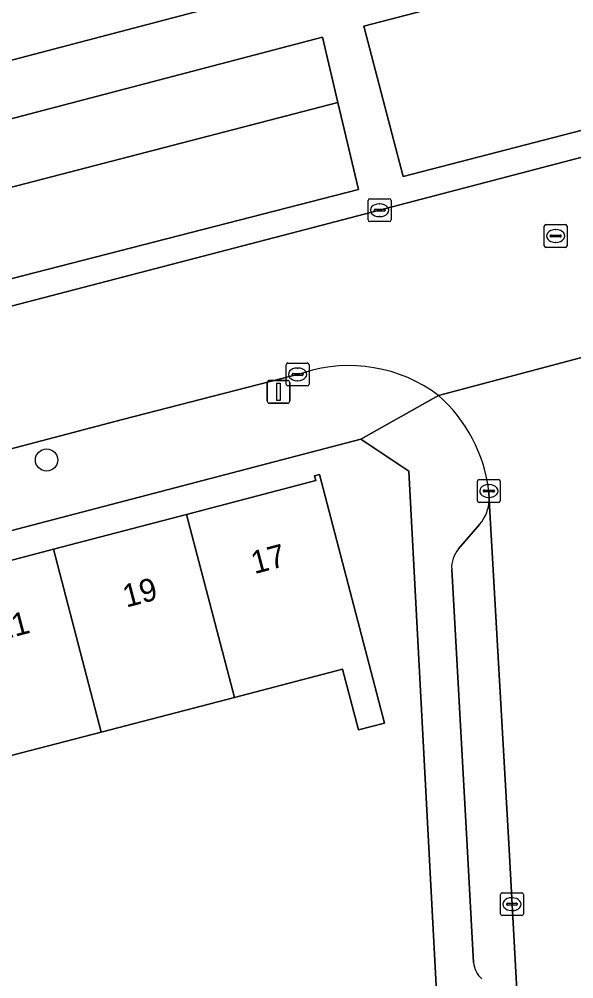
# Model space of a CAD drawing. Extents: x 158086 to 159499, y 382904 to 383981.
# Drawn here: x 158859.57 to 158883.84, y 383617.21 to 383659.22 of the extents above; entities that cross this region are included whole.
import ezdxf

# ---------------------------------------------------------------- set-up
doc = ezdxf.new("R2010")
doc.units = 0
for name, color, linetype in [('IMGEO_Boom', 7, 'Continuous'), ('IMGEO_Erf', 7, 'Continuous'), ('IMGEO_Groenvoorziening', 7, 'Continuous'), ('IMGEO_Kolk', 7, 'Continuous'), ('IMGEO_Lichtmast', 7, 'Continuous'), ('IMGEO_Pand', 7, 'Continuous'), ('IMGEO_Pand_nummerreeks', 7, 'Continuous'), ('IMGEO_Parkeervlak_open', 7, 'Continuous'), ('IMGEO_Rijbaan_lokaal_open', 7, 'Continuous'), ('IMGEO_Rioolput', 7, 'Continuous'), ('IMGEO_Voetpad_open', 7, 'Continuous')]:
    doc.layers.add(name, color=color, linetype=linetype)

msp = doc.modelspace()

# ---------------------------------------------------------------- linework, layer by layer
at = {"layer": 'IMGEO_Boom'}
msp.add_circle((158860.767, 383639.92), 0.489, dxfattribs=at)
at = {"layer": 'IMGEO_Erf'}
for points in [[(158818.256, 383646.666), (158874.192, 383661.362), (158872.877, 383663.294), (158875.415, 383665.022), (158876.915, 383662.82), (158875.137, 383661.61), (158906.649, 383669.889), (158906.559, 383671.6), (158853.135, 383750)], [(158876.622, 383639.431), (158874.52, 383640.834), (158819.529, 383626.449)], [(158855.537, 383634.564), (158861.064, 383636.01), (158866.894, 383637.536), (158872.552, 383639.016), (158872.497, 383639.229), (158872.709, 383639.284), (158875.556, 383628.4), (158874.415, 383628.102), (158873.719, 383630.763), (158868.988, 383629.53), (158863.157, 383628.011), (158857.629, 383626.57)], [(158859.155, 383612.945), (158861.66, 383613.083), (158861.829, 383610.01), (158864.56, 383610.255), (158864.518, 383613.244), (158867.445, 383613.285), (158867.487, 383610.296), (158870.489, 383610.73), (158870.299, 383614.304), (158876.321, 383614.623), (158876.51, 383611.049), (158878.123, 383611.135), (158876.622, 383639.431)]]:
    msp.add_lwpolyline(points, dxfattribs=at)
at = {"layer": 'IMGEO_Groenvoorziening'}
for points in [[(158907.662, 383660.442), (158906.924, 383667.328), (158886.113, 383661.902), (158874.654, 383658.915), (158875.415, 383656.013), (158876.379, 383652.334)], [(158873.516, 383655.579), (158872.843, 383658.435), (158850.742, 383652.643), (158851.463, 383649.852)], [(158851.463, 383649.852), (158852.43, 383646.109), (158874.415, 383651.766), (158873.516, 383655.579)]]:
    msp.add_lwpolyline(points, close=True, dxfattribs=at)
at = {"layer": 'IMGEO_Kolk'}
for p, q in [((158874.916, 383651.356), (158875.768, 383651.356)), ((158874.841, 383650.43), (158874.841, 383651.282)), ((158875.143, 383650.899), (158875.541, 383650.899)), ((158875.329, 383651.136), (158875.354, 383651.136)), ((158875.842, 383651.282), (158875.842, 383650.43)), ((158875.1, 383650.85), (158875.1, 383650.862)), ((158875.538, 383650.813), (158875.14, 383650.813)), ((158875.352, 383650.576), (158875.327, 383650.576)), ((158875.584, 383650.862), (158875.584, 383650.85)), ((158875.768, 383650.356), (158874.916, 383650.356)), ((158871.327, 383644.167), (158872.179, 383644.167)), ((158871.252, 383643.241), (158871.252, 383644.093)), ((158871.74, 383643.947), (158871.765, 383643.947)), ((158872.253, 383644.093), (158872.253, 383643.241)), ((158871.511, 383643.661), (158871.511, 383643.673)), ((158871.949, 383643.624), (158871.551, 383643.624)), ((158871.554, 383643.71), (158871.952, 383643.71)), ((158871.763, 383643.387), (158871.738, 383643.387)), ((158871.995, 383643.673), (158871.995, 383643.661)), ((158872.179, 383643.167), (158871.327, 383643.167)), ((158879.624, 383638.138), (158879.624, 383638.99)), ((158879.699, 383639.064), (158880.551, 383639.064)), ((158880.112, 383638.844), (158880.137, 383638.844)), ((158880.625, 383638.99), (158880.625, 383638.138)), ((158879.883, 383638.558), (158879.883, 383638.57)), ((158880.321, 383638.521), (158879.923, 383638.521)), ((158879.926, 383638.607), (158880.324, 383638.607)), ((158880.135, 383638.284), (158880.11, 383638.284)), ((158880.367, 383638.57), (158880.367, 383638.558)), ((158880.551, 383638.064), (158879.699, 383638.064)), ((158880.636, 383620.049), (158880.636, 383620.901)), ((158880.711, 383620.975), (158881.563, 383620.975)), ((158881.124, 383620.755), (158881.149, 383620.755)), ((158881.637, 383620.901), (158881.637, 383620.049)), ((158880.895, 383620.469), (158880.895, 383620.481)), ((158881.333, 383620.432), (158880.935, 383620.432)), ((158880.938, 383620.518), (158881.336, 383620.518)), ((158881.379, 383620.481), (158881.379, 383620.469)), ((158881.563, 383619.975), (158880.711, 383619.975)), ((158881.147, 383620.195), (158881.122, 383620.195))]:
    msp.add_line(p, q, dxfattribs=at)
for points in [[(158874.916, 383651.356), (158875.768, 383651.356)], [(158874.841, 383650.43), (158874.841, 383651.282)], [(158875.842, 383651.282), (158875.842, 383650.43)], [(158875.768, 383650.356), (158874.916, 383650.356)], [(158871.327, 383644.167), (158872.179, 383644.167)], [(158871.252, 383643.241), (158871.252, 383644.093)], [(158872.253, 383644.093), (158872.253, 383643.241)], [(158872.179, 383643.167), (158871.327, 383643.167)], [(158879.624, 383638.138), (158879.624, 383638.99)], [(158879.699, 383639.064), (158880.551, 383639.064)], [(158880.625, 383638.99), (158880.625, 383638.138)], [(158880.551, 383638.064), (158879.699, 383638.064)], [(158880.636, 383620.049), (158880.636, 383620.901)], [(158880.711, 383620.975), (158881.563, 383620.975)], [(158881.637, 383620.901), (158881.637, 383620.049)], [(158881.563, 383619.975), (158880.711, 383619.975)]]:
    msp.add_lwpolyline(points, dxfattribs=at)
for centre, radius, start, end in [((158874.918, 383651.28), 0.0765, 91.552, 178.448), ((158874.918, 383651.28), 0.0765, 91.552, 178.448), ((158875.766, 383651.28), 0.0765, 1.552, 88.448), ((158875.766, 383651.28), 0.0765, 1.552, 88.448), ((158875.14, 383650.859), 0.0403, 85.8775, 175.7526), ((158875.545, 383650.861), 0.0386, 1.7309, 96.639), ((158875.137, 383650.849), 0.0366, 178.938, 274.7102), ((158875.541, 383650.856), 0.043, 264.8664, 352.4533), ((158874.918, 383650.432), 0.0765, 181.552, 268.448), ((158874.918, 383650.432), 0.0765, 181.552, 268.448), ((158875.766, 383650.432), 0.0765, 271.552, 358.448), ((158875.766, 383650.432), 0.0765, 271.552, 358.448), ((158871.329, 383644.091), 0.0765, 91.552, 178.448), ((158871.329, 383644.091), 0.0765, 91.552, 178.448), ((158872.177, 383644.091), 0.0765, 1.552, 88.448), ((158872.177, 383644.091), 0.0765, 1.552, 88.448), ((158871.551, 383643.67), 0.0403, 85.8775, 175.7526), ((158871.548, 383643.66), 0.0366, 178.938, 274.7102), ((158871.952, 383643.667), 0.043, 264.8664, 352.4533), ((158871.956, 383643.672), 0.0386, 1.7309, 96.639), ((158871.329, 383643.243), 0.0765, 181.552, 268.448), ((158871.329, 383643.243), 0.0765, 181.552, 268.448), ((158872.177, 383643.243), 0.0765, 271.552, 358.448), ((158872.177, 383643.243), 0.0765, 271.552, 358.448), ((158879.701, 383638.988), 0.0765, 91.552, 178.448), ((158879.701, 383638.988), 0.0765, 91.552, 178.448), ((158880.549, 383638.988), 0.0765, 1.552, 88.448), ((158880.549, 383638.988), 0.0765, 1.552, 88.448), ((158879.923, 383638.567), 0.0403, 85.8775, 175.7526), ((158879.92, 383638.557), 0.0366, 178.938, 274.7102), ((158880.324, 383638.564), 0.043, 264.8664, 352.4533), ((158880.328, 383638.569), 0.0386, 1.7309, 96.639), ((158879.701, 383638.14), 0.0765, 181.552, 268.448), ((158879.701, 383638.14), 0.0765, 181.552, 268.448), ((158880.549, 383638.14), 0.0765, 271.552, 358.448), ((158880.549, 383638.14), 0.0765, 271.552, 358.448), ((158880.713, 383620.899), 0.0765, 91.552, 178.448), ((158880.713, 383620.899), 0.0765, 91.552, 178.448), ((158881.561, 383620.899), 0.0765, 1.552, 88.448), ((158881.561, 383620.899), 0.0765, 1.552, 88.448), ((158880.935, 383620.478), 0.0403, 85.8775, 175.7526), ((158880.932, 383620.468), 0.0366, 178.938, 274.7102), ((158881.336, 383620.475), 0.043, 264.8664, 352.4533), ((158881.34, 383620.48), 0.0386, 1.7309, 96.639), ((158880.713, 383620.051), 0.0765, 181.552, 268.448), ((158880.713, 383620.051), 0.0765, 181.552, 268.448), ((158881.561, 383620.051), 0.0765, 271.552, 358.448), ((158881.561, 383620.051), 0.0765, 271.552, 358.448)]:
    msp.add_arc(centre, radius, start, end, dxfattribs=at)
for centre, major_axis, ratio, start_param, end_param in [((158875.328, 383650.856), (-0.387, 0.002), 0.722429, 4.712389, 7.853982), ((158875.353, 383650.856), (-0.39, 0.002), 0.717154, 1.570796, 4.712389), ((158871.739, 383643.667), (-0.387, 0.002), 0.722429, 4.712389, 7.853982), ((158871.764, 383643.667), (-0.39, 0.002), 0.717154, 1.570796, 4.712389), ((158880.111, 383638.564), (-0.387, 0.002), 0.722429, 4.712389, 7.853982), ((158880.136, 383638.564), (-0.39, 0.002), 0.717154, 1.570796, 4.712389), ((158881.123, 383620.475), (-0.387, 0.002), 0.722429, 4.712389, 7.853982), ((158881.148, 383620.475), (-0.39, 0.002), 0.717154, 1.570796, 4.712389)]:
    msp.add_ellipse(centre, major_axis=major_axis, ratio=ratio, start_param=start_param, end_param=end_param, dxfattribs=at)
at = {"layer": 'IMGEO_Lichtmast'}
for p, q in [((158870.521, 383643.406), (158871.311, 383643.406)), ((158871.311, 383643.406), (158870.521, 383643.406)), ((158870.421, 383642.506), (158870.421, 383643.306)), ((158870.421, 383643.306), (158870.421, 383642.506)), ((158871.411, 383643.306), (158871.411, 383642.506)), ((158871.411, 383642.506), (158871.411, 383643.306)), ((158871.311, 383642.406), (158870.521, 383642.406)), ((158870.521, 383642.406), (158871.311, 383642.406))]:
    msp.add_line(p, q, dxfattribs=at)
msp.add_lwpolyline([(158870.841, 383643.281), (158870.991, 383643.281), (158870.991, 383642.531), (158870.841, 383642.531), (158870.841, 383643.281)], dxfattribs=at)
for centre, start, end in [((158870.521, 383643.306), 90, 180), ((158870.521, 383643.306), 90, 180), ((158871.311, 383643.306), 0, 90), ((158871.311, 383643.306), 360, 90), ((158870.521, 383642.506), 180, 270), ((158870.521, 383642.506), 180, 270), ((158871.311, 383642.506), 270, 0), ((158871.311, 383642.506), 270, 0)]:
    msp.add_arc(centre, 0.1, start, end, dxfattribs=at)
at = {"layer": 'IMGEO_Pand'}
for points in [[(158868.988, 383629.53), (158873.719, 383630.763), (158874.415, 383628.102), (158875.556, 383628.4), (158872.709, 383639.284), (158872.497, 383639.229), (158872.552, 383639.016), (158866.894, 383637.536)], [(158868.988, 383629.53), (158866.894, 383637.536), (158861.064, 383636.01), (158863.157, 383628.011)], [(158863.157, 383628.011), (158861.064, 383636.01), (158855.537, 383634.564), (158857.629, 383626.57)]]:
    msp.add_lwpolyline(points, close=True, dxfattribs=at)
at = {"layer": 'IMGEO_Parkeervlak_open'}
for points in [[(158881.418, 383615.365), (158880.994, 383623.124), (158880.14, 383638.165)], [(158879.72, 383637.104), (158878.796, 383636.026)], [(158878.497, 383635.142), (158879.178, 383623.023), (158879.457, 383617.923)]]:
    msp.add_lwpolyline(points, dxfattribs=at)
for centre, radius, start, end in [((158878.395, 383638.242), 1.747, 319.3371, 357.4703), ((158879.746, 383635.212), 1.251, 139.4105, 183.2148), ((158880.449, 383617.974), 0.993, 182.9473, 230.5663)]:
    msp.add_arc(centre, radius, start, end, dxfattribs=at)
at = {"layer": 'IMGEO_Rijbaan_lokaal_open'}
for points in [[(158910.52, 383660.055), (158907.784, 383659.341), (158900.934, 383657.554), (158872.155, 383650.02), (158841.715, 383642.105), (158834.845, 383640.374), (158827.331, 383638.424), (158826.845, 383638.296), (158828.388, 383632.438), (158836.512, 383634.639), (158842.248, 383635.951), (158864.084, 383641.688), (158872.027, 383643.739)], [(158885.014, 383644.62), (158877.922, 383642.744)], [(158877.922, 383642.744), (158885.014, 383644.62)], [(158880.127, 383638.56), (158880.14, 383638.165), (158880.994, 383623.124), (158881.418, 383615.365), (158881.665, 383610.857), (158881.675, 383610.667), (158883.006, 383585.34), (158883.126, 383581.802), (158887.721, 383582.049), (158886.077, 383611.892), (158884.64, 383641.23), (158884.625, 383641.543)]]:
    msp.add_lwpolyline(points, dxfattribs=at)
for centre, radius, start, end in [((158874.016, 383637.564), 6.488, 52.9833, 107.8557), ((158873.479, 383637.73), 6.7, 7.1208, 48.4583)]:
    msp.add_arc(centre, radius, start, end, dxfattribs=at)
at = {"layer": 'IMGEO_Rioolput'}
for p, q in [((158882.549, 383649.301), (158882.549, 383650.153)), ((158882.624, 383650.227), (158883.476, 383650.227)), ((158883.55, 383650.153), (158883.55, 383649.301)), ((158882.808, 383649.721), (158882.808, 383649.733)), ((158883.246, 383649.684), (158882.848, 383649.684)), ((158882.851, 383649.77), (158883.249, 383649.77)), ((158883.037, 383650.007), (158883.062, 383650.007)), ((158883.292, 383649.733), (158883.292, 383649.721)), ((158883.476, 383649.227), (158882.624, 383649.227)), ((158883.06, 383649.447), (158883.035, 383649.447))]:
    msp.add_line(p, q, dxfattribs=at)
for points in [[(158882.549, 383649.301), (158882.549, 383650.153)], [(158882.624, 383650.227), (158883.476, 383650.227)], [(158883.55, 383650.153), (158883.55, 383649.301)], [(158883.476, 383649.227), (158882.624, 383649.227)]]:
    msp.add_lwpolyline(points, dxfattribs=at)
for centre, radius, start, end in [((158882.626, 383650.151), 0.0765, 91.552, 178.448), ((158882.626, 383650.151), 0.0765, 91.552, 178.448), ((158883.474, 383650.151), 0.0765, 1.552, 88.448), ((158883.474, 383650.151), 0.0765, 1.552, 88.448), ((158882.848, 383649.73), 0.0403, 85.8775, 175.7526), ((158882.845, 383649.72), 0.0366, 178.938, 274.7102), ((158883.249, 383649.727), 0.043, 264.8664, 352.4533), ((158883.253, 383649.732), 0.0386, 1.7309, 96.639), ((158882.626, 383649.303), 0.0765, 181.552, 268.448), ((158882.626, 383649.303), 0.0765, 181.552, 268.448), ((158883.474, 383649.303), 0.0765, 271.552, 358.448), ((158883.474, 383649.303), 0.0765, 271.552, 358.448)]:
    msp.add_arc(centre, radius, start, end, dxfattribs=at)
for centre, major_axis, ratio, start_param, end_param in [((158883.036, 383649.727), (-0.387, 0.002), 0.722429, 4.712389, 7.853982), ((158883.061, 383649.727), (-0.39, 0.002), 0.717154, 1.570796, 4.712389)]:
    msp.add_ellipse(centre, major_axis=major_axis, ratio=ratio, start_param=start_param, end_param=end_param, dxfattribs=at)
at = {"layer": 'IMGEO_Voetpad_open'}
for points in [[(158906.559, 383671.6), (158906.649, 383669.889), (158875.137, 383661.61), (158874.376, 383661.092), (158874.192, 383661.362), (158818.256, 383646.666), (158815.556, 383646.258), (158816.839, 383643.459), (158816.946, 383643.209), (158817.709, 383641.676)], [(158825.797, 383638.055), (158826.845, 383638.296), (158827.331, 383638.424), (158834.845, 383640.374), (158841.715, 383642.105), (158872.155, 383650.02), (158900.934, 383657.554), (158907.784, 383659.341), (158910.52, 383660.055)], [(158872.027, 383643.739), (158864.084, 383641.688), (158842.248, 383635.951), (158836.512, 383634.639), (158828.388, 383632.438), (158819.379, 383630.166)], [(158874.52, 383640.834), (158877.922, 383642.744)], [(158877.922, 383642.744), (158874.52, 383640.834), (158876.622, 383639.431), (158878.123, 383611.135), (158878.256, 383608.628), (158879.684, 383581.716), (158879.799, 383579.552), (158879.885, 383577.94), (158881.95, 383539.012), (158882.058, 383536.986), (158882.148, 383535.285), (158883.706, 383505.925), (158883.807, 383504.022), (158883.815, 383503.876), (158883.907, 383502.126), (158884.02, 383500), (158886.122, 383461.402), (158886.228, 383459.447), (158888.966, 383409.167), (158889.313, 383402.728)], [(158819.529, 383626.449), (158874.52, 383640.834)], [(158880.14, 383638.165), (158880.127, 383638.56)], [(158878.796, 383636.026), (158879.72, 383637.104)], [(158879.457, 383617.923), (158879.178, 383623.023), (158878.497, 383635.142)]]:
    msp.add_lwpolyline(points, dxfattribs=at)
for points in [[(158907.662, 383660.442), (158876.379, 383652.334), (158875.415, 383656.013), (158874.654, 383658.915), (158886.113, 383661.902), (158906.924, 383667.328)], [(158873.516, 383655.579), (158874.415, 383651.766), (158852.43, 383646.109), (158851.463, 383649.852), (158850.742, 383652.643), (158872.843, 383658.435)]]:
    msp.add_lwpolyline(points, close=True, dxfattribs=at)
for centre, radius, start, end in [((158874.016, 383637.564), 6.488, 52.9833, 107.8557), ((158873.479, 383637.73), 6.7, 7.1208, 48.4583), ((158878.395, 383638.242), 1.747, 319.3371, 357.4703), ((158879.746, 383635.212), 1.251, 139.4105, 183.2148), ((158880.449, 383617.974), 0.993, 182.9473, 230.5663)]:
    msp.add_arc(centre, radius, start, end, dxfattribs=at)

# ---------------------------------------------------------------- texts
at = {"layer": 'IMGEO_Pand_nummerreeks'}
for s, p in [('17', (158869.864, 383634.922)), ('19', (158864.251, 383633.454)), ('21', (158858.659, 383631.991))]:
    msp.add_text(s, height=1, rotation=14.6614, dxfattribs=at).set_placement(p)

doc.saveas('drawing.dxf')
